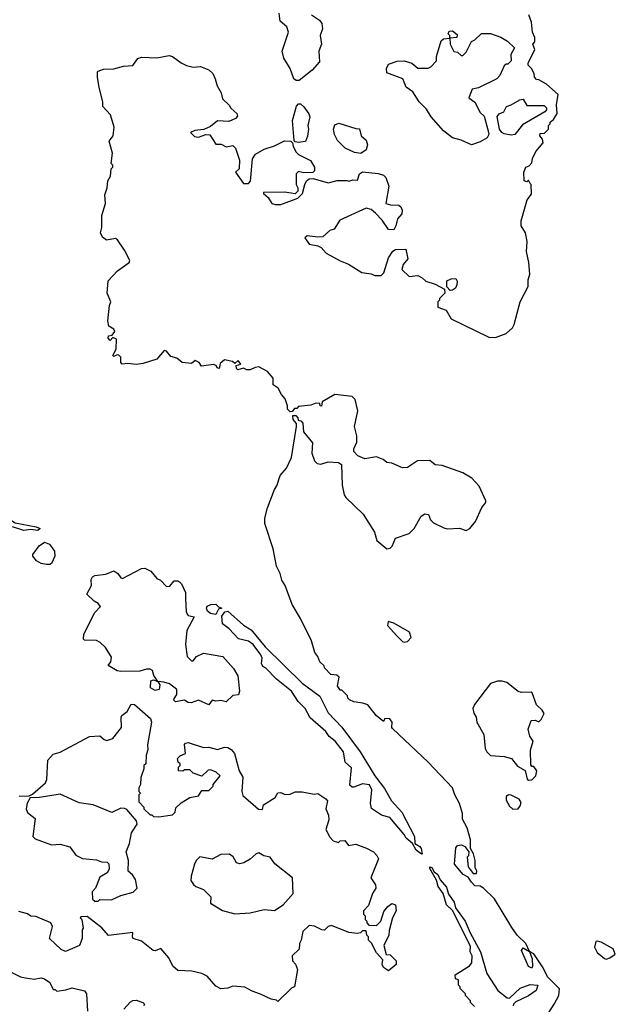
# Model space of a CAD drawing. Extents: x 2029662 to 2246637, y 225654 to 401419.
# Tile 339 of 349: x 2171081 to 2174528, y 332004 to 337697. Entities that reach past the tile are written whole.
import ezdxf

# ---------------------------------------------------------------- set-up
doc = ezdxf.new("R2010")
doc.units = 0

msp = doc.modelspace()

# ---------------------------------------------------------------- linework, layer by layer
at = {"layer": '0CON20XD'}
for points in [[(2172770, 337725), (2172815, 337693.3), (2172828.8, 337675), (2172833.3, 337645), (2172820, 337605), (2172827.5, 337555), (2172812.5, 337515), (2172816.1, 337453.9), (2172772.5, 337405), (2172697.5, 337345), (2172680, 337345), (2172666.7, 337355), (2172646.2, 337415), (2172610, 337475), (2172600, 337515), (2172636.7, 337625), (2172626.1, 337656.1), (2172588.3, 337688.3), (2172582.5, 337735)], [(2172983.8, 336283.8), (2173060, 336235), (2173115, 336227.5), (2173135, 336217.5), (2173171.7, 336218.3), (2173187, 336233), (2173215, 336320), (2173240.7, 336359.3), (2173255, 336367.5), (2173315, 336370), (2173327.5, 336315), (2173299.3, 336280.7), (2173293, 336253), (2173335, 336212.5), (2173385, 336217.5), (2173410, 336205), (2173430, 336185), (2173485, 336167.5), (2173538.3, 336138.3), (2173540, 336115), (2173510, 336085), (2173510, 336075), (2173500, 336065), (2173500, 336035), (2173548.3, 336018.3), (2173577, 335967), (2173795, 335861.2), (2173835, 335860), (2173895, 335882.5), (2173932.5, 335915), (2173942.5, 335935), (2173976.7, 336065), (2174023.3, 336155), (2174023, 336193), (2174033.3, 336225), (2174027, 336293), (2174013, 336357), (2174017.5, 336415), (2174007.5, 336465), (2173982.5, 336505), (2173982.5, 336535), (2174017.5, 336655), (2174041.7, 336688.3), (2174040, 336745), (2174035, 336750), (2174025, 336770), (2174015, 336760), (2174000, 336765), (2173997.5, 336815), (2174010, 336845), (2174028.3, 336851.7), (2174045, 336870), (2174047.5, 336895), (2174067.5, 336935), (2174110, 336985), (2174107, 337007), (2174090, 337025), (2174091.7, 337038.3), (2174118.3, 337041.7), (2174140, 337065), (2174140, 337085), (2174150, 337095), (2174150, 337105), (2174169.3, 337120.7), (2174190, 337155), (2174187.5, 337205), (2174197.5, 337265), (2174130, 337325), (2174085, 337350), (2174071.7, 337351.7), (2174060, 337365), (2174057.5, 337385), (2174042.5, 337415), (2174022.5, 337435), (2174022.5, 337445), (2174062.5, 337525), (2174050, 337555), (2174061.7, 337568.3), (2174062.5, 337595), (2174047.5, 337625), (2174043, 337683), (2174027.5, 337725)], [(2173695, 336973.3), (2173635, 337000), (2173585, 337013.3), (2173532.5, 337055), (2173462.5, 337135), (2173435, 337180), (2173391.7, 337221.7), (2173355, 337280), (2173317, 337307), (2173297.5, 337355), (2173205, 337390), (2173202.5, 337415), (2173215, 337440), (2173265, 337457.5), (2173305, 337460), (2173350, 337445), (2173385, 337417.5), (2173445, 337417.5), (2173460, 337425), (2173491.7, 337458.3), (2173493.3, 337485), (2173520, 337575), (2173533, 337587), (2173570, 337590), (2173570, 337605), (2173560, 337615), (2173565, 337630), (2173585, 337632.5), (2173611.7, 337611.7), (2173610, 337595), (2173570, 337590), (2173572.5, 337555), (2173593.6, 337513.6), (2173615, 337510), (2173635, 337490), (2173645, 337490), (2173665, 337510), (2173695, 337570), (2173715, 337580), (2173753, 337617), (2173805, 337616.7), (2173865, 337596.7), (2173903.6, 337573.6), (2173943.3, 337535), (2173923.3, 337495), (2173925, 337460), (2173905, 337440), (2173895, 337440), (2173885, 337430), (2173860, 337375), (2173842.5, 337355), (2173735, 337302.5), (2173700, 337295), (2173680, 337245), (2173715, 337220), (2173745, 337160), (2173768.3, 337138.3), (2173793.6, 337046.4), (2173796.4, 337033.6), (2173786.1, 337013.9), (2173745, 336990), (2173695, 336973.3)], [(2174107.9, 331902.1), (2174174.2, 332005.8), (2174201.2, 332055), (2174203.6, 332093.6), (2174135, 332162.5), (2174109.4, 332215), (2174055, 332296.2), (2174030, 332310), (2174046.4, 332266.4), (2174047.5, 332225), (2174045, 332212.5), (2174025, 332222.5), (2173983.8, 332315), (2173995, 332330), (2174030, 332310), (2174009.2, 332355), (2173958.8, 332405), (2173928.1, 332448.1), (2173827.5, 332615), (2173765, 332676.7), (2173745, 332687.5), (2173715, 332690), (2173695, 332710), (2173675, 332740), (2173647.5, 332755), (2173597.5, 332815), (2173605, 332910), (2173615, 332922.5), (2173637, 332927), (2173656.4, 332916.4), (2173680, 332885), (2173677, 332863), (2173670, 332855), (2173675, 332800), (2173705, 332760), (2173725, 332760), (2173726.1, 332773.9), (2173716.7, 332795), (2173716, 332835), (2173706, 332875), (2173690, 332905), (2173689.2, 332955), (2173670.8, 333025), (2173642.5, 333075), (2173643, 333107), (2173625.6, 333165), (2173598.6, 333215), (2173585.5, 333255), (2173444.3, 333405), (2173238.3, 333598.3), (2173233.3, 333605), (2173236.7, 333635), (2173222.5, 333655), (2173193, 333657), (2173185, 333640), (2173143.6, 333673.6), (2173095, 333736.7), (2173066.4, 333746.4), (2173015, 333752.5), (2172990, 333765), (2172980, 333775), (2172978.3, 333788.3), (2172945, 333820), (2172935, 333820), (2172920, 333845), (2172930, 333895), (2172915, 333907.5), (2172881.7, 333911.7), (2172845, 333950), (2172841.7, 333961.7), (2172817.5, 333985), (2172806.7, 334015), (2172789.3, 334039.3), (2172769.2, 334105), (2172705.6, 334235), (2172656.7, 334316.7), (2172617.5, 334425), (2172596.7, 334456.7), (2172587.5, 334495), (2172566.9, 334536.9), (2172547, 334637), (2172499.4, 334785), (2172498.6, 334815), (2172514.4, 334875), (2172555, 334980), (2172568.6, 335001.4), (2172588.8, 335061.2), (2172625, 335103.8), (2172654.4, 335165), (2172682.5, 335345), (2172681.7, 335361.7), (2172662.5, 335385), (2172661.7, 335408.3), (2172678.3, 335408.3), (2172690, 335395), (2172691.7, 335381.7), (2172708.3, 335378.3), (2172720, 335365), (2172722.5, 335315), (2172775, 335250), (2172771.7, 335191.7), (2172786.4, 335146.4), (2172801.7, 335131.7), (2172823, 335127), (2172865, 335140), (2172926.1, 335136.1), (2172942.5, 335125), (2172946.7, 335005), (2172959.3, 334949.3), (2172967.5, 334935), (2173068.8, 334838.8), (2173133.3, 334735), (2173147.5, 334685), (2173205, 334637.5), (2173225, 334642.5), (2173236.4, 334653.6), (2173255, 334700), (2173335, 334726.7), (2173363.3, 334755), (2173403.9, 334826.1), (2173425, 334840), (2173446.4, 334836.4), (2173457.5, 334805), (2173475, 334787.5), (2173535, 334760), (2173555, 334753.3), (2173625, 334756.7), (2173665, 334743.3), (2173685, 334756.2), (2173718.8, 334795), (2173754.1, 334875.9), (2173777.5, 334905), (2173777.5, 334915), (2173739.3, 334999.3), (2173696.4, 335046.4), (2173645, 335077.5), (2173525, 335120), (2173485, 335122.5), (2173455, 335147.5), (2173383.6, 335146.4), (2173325, 335107.5), (2173295, 335106.7), (2173235, 335133.3), (2173205, 335137.5), (2173183.6, 335153.6), (2173145, 335168.8), (2173078.8, 335158.8), (2173037.5, 335175), (2173015, 335200), (2173013.6, 335216.4), (2173032.5, 335255), (2173031.7, 335291.7), (2173017.5, 335345), (2173036.7, 335435), (2173021.7, 335501.7), (2173005, 335517.5), (2172905, 335530), (2172831.7, 335488.3), (2172827, 335463), (2172820, 335465), (2172818.3, 335478.3), (2172795, 335480), (2172765, 335467.5), (2172695, 335460), (2172685, 335450), (2172671.7, 335448.3), (2172658.3, 335431.7), (2172645, 335430), (2172630, 335445), (2172630, 335465), (2172616.2, 335505), (2172595, 335530), (2172577.1, 335567.1), (2172547.5, 335585), (2172546.7, 335625), (2172515, 335663.3), (2172465, 335690), (2172443, 335687), (2172415, 335672.5), (2172395, 335672.5), (2172375, 335682.5), (2172343, 335673), (2172335, 335680), (2172332.5, 335697.5), (2172360, 335705), (2172345, 335727.5), (2172325, 335710), (2172311.7, 335721.7), (2172265, 335730), (2172241.7, 335708.3), (2172235, 335680), (2172222.5, 335685), (2172218.3, 335698.3), (2172203, 335703), (2172133.3, 335693.3), (2172120, 335715), (2172096.4, 335726.4), (2172075, 335710), (2172020, 335715), (2171990.7, 335740.7), (2171955, 335750), (2171930.3, 335780.3), (2171915.9, 335784.1), (2171875, 335734.4), (2171795, 335708.6), (2171755, 335704.2), (2171705, 335708.9), (2171673.3, 335705), (2171666, 335715), (2171666, 335745), (2171655, 335756.7), (2171645, 335760), (2171625, 335750), (2171620, 335755), (2171638.7, 335791.3), (2171640.6, 335850.6), (2171620.5, 335859.5), (2171605, 335842.5), (2171592.5, 335855), (2171595, 335870), (2171615, 335872.5), (2171631.1, 335895), (2171625, 335907.5), (2171595.9, 335925.9), (2171591.4, 335955), (2171600, 336045), (2171607.5, 336065), (2171586.9, 336115), (2171593.6, 336186.4), (2171647.5, 336245), (2171715, 336292.5), (2171717.5, 336305), (2171687.5, 336365), (2171647.5, 336425), (2171635, 336431.2), (2171582.7, 336422.7), (2171559.2, 336439.2), (2171547.5, 336465), (2171555.8, 336495), (2171556.7, 336565), (2171576.7, 336635), (2171572.5, 336685), (2171587.5, 336725), (2171590, 336765), (2171607, 336793), (2171610, 336835), (2171620, 336845), (2171620, 336855), (2171610, 336865), (2171617.5, 336925), (2171597.5, 336995), (2171622.5, 337025), (2171626.7, 337075), (2171607, 337147), (2171562.5, 337195), (2171561.7, 337221.7), (2171540, 337305), (2171530, 337365), (2171530, 337395), (2171535, 337400), (2171565, 337410), (2171625, 337412.5), (2171681.7, 337428.3), (2171735, 337432.5), (2171765, 337472.5), (2171785, 337480), (2171873.6, 337476.4), (2171945, 337490), (2171965, 337483.3), (2172015, 337446.7), (2172045, 337432.5), (2172085, 337423.3), (2172126.4, 337426.4), (2172175, 337407.5), (2172197.5, 337385), (2172212.5, 337355), (2172222.5, 337315), (2172246.7, 337275), (2172255, 337240), (2172293, 337203), (2172302.5, 337185), (2172337.5, 337155), (2172341.7, 337138.3), (2172330, 337125), (2172291.7, 337108.3), (2172225, 337112.5), (2172185, 337080), (2172147, 337063), (2172093.6, 337056.4), (2172070, 337045), (2172091.7, 337021.7), (2172115, 337017.5), (2172157, 337033), (2172181.7, 337031.7), (2172215, 336977.5), (2172247, 336977), (2172275, 336962.5), (2172315, 336970), (2172330, 336955), (2172352.5, 336885), (2172350, 336835), (2172330, 336815), (2172375, 336750), (2172405, 336750), (2172417, 336763), (2172428.3, 336891.7), (2172445, 336920), (2172495, 336947.5), (2172555, 336967.5), (2172613.6, 336996.4), (2172650, 336995), (2172660, 336985), (2172663, 336963), (2172680.7, 336930.7), (2172695, 336917.5), (2172763, 336883), (2172787.5, 336845), (2172787, 336823), (2172776.4, 336813.6), (2172725, 336812.5), (2172695, 336820), (2172680, 336805), (2172680, 336745), (2172690, 336725), (2172690, 336705), (2172675, 336690), (2172615, 336700), (2172491.7, 336698.3), (2172491.7, 336691.7), (2172518.3, 336668.3), (2172540, 336635), (2172558.3, 336628.3), (2172591.7, 336628.3), (2172690, 336665), (2172717, 336693), (2172730, 336745), (2172740, 336765), (2172755, 336777.5), (2172778.3, 336778.3), (2172865, 336752.9), (2172917, 336767), (2172975, 336767.5), (2172985, 336762.5), (2173008.3, 336771.7), (2173035, 336770), (2173047.5, 336805), (2173065, 336816.7), (2173155, 336807.5), (2173185, 336797.5), (2173200, 336785), (2173217.5, 336735), (2173200, 336635), (2173226.2, 336626.2), (2173275, 336623.8), (2173286.7, 336615), (2173293.8, 336595), (2173292.5, 336575), (2173267.5, 336545), (2173257.5, 336505), (2173245, 336482.5), (2173215, 336483.3), (2173178.3, 336538.3), (2173139.3, 336579.3), (2173115, 336600), (2173085, 336606.7), (2172932.7, 336537.3), (2172900, 336485), (2172875, 336477.5), (2172835, 336442.5), (2172805, 336440), (2172745, 336447.5), (2172730, 336435), (2172755, 336400), (2172805, 336390), (2172825, 336380), (2172855, 336347.5), (2172935, 336303.3), (2172983.8, 336283.8)], [(2173925, 337030), (2173885, 337037.5), (2173870, 337045), (2173857.5, 337065), (2173843.6, 337136.4), (2173855, 337152.5), (2173882.5, 337165), (2173897.5, 337195), (2173925, 337203.8), (2173975, 337233.3), (2173995, 337237.5), (2174015, 337200), (2174115, 337200), (2174128.3, 337188.3), (2174130, 337175), (2174120, 337165), (2173990.7, 337089.3), (2173945, 337032.5), (2173925, 337030)], [(2172695, 336987.5), (2172675, 336990), (2172668.3, 336998.3), (2172660, 337115), (2172683, 337197), (2172695, 337210), (2172705, 337210), (2172725, 337192.5), (2172753.6, 337153.6), (2172760, 337135), (2172747.5, 337085), (2172751.2, 337065), (2172745.9, 337024.1), (2172735, 336992.5), (2172695, 336987.5)], [(2173055, 336923.3), (2173018.3, 336928.3), (2172963.9, 336953.9), (2172919.2, 336999.2), (2172902.7, 337032.7), (2172896.2, 337065), (2172905, 337090), (2172928.3, 337098.3), (2173025, 337067.5), (2173046.4, 337066.4), (2173057.5, 337025), (2173085, 337000), (2173093, 336973), (2173085.8, 336944.2), (2173055, 336923.3)], [(2173571.7, 336131.7), (2173551.7, 336151.7), (2173553, 336187), (2173578.3, 336198.3), (2173605, 336200), (2173612.5, 336185), (2173610, 336165), (2173603.3, 336145), (2173585, 336132.5), (2173571.7, 336131.7)], [(2171185, 334743.8), (2171145, 334748.8), (2171105, 334744.3), (2171045, 334762.5), (2171005, 334764), (2170987.5, 334775), (2170980, 334795), (2170993, 334807), (2171021.7, 334808.3), (2171055, 334787.5), (2171175.8, 334765.8), (2171200, 334755), (2171185, 334743.8)], [(2171235, 334546.2), (2171205, 334553.8), (2171178.3, 334568.3), (2171156.7, 334595), (2171156.7, 334605), (2171193.8, 334655), (2171225, 334676.2), (2171253.8, 334665), (2171282, 334625), (2171283.8, 334595), (2171265, 334553.3), (2171255, 334546.7), (2171235, 334546.2)], [(2172175, 333736.7), (2172115, 333762.5), (2172073, 333747), (2172055, 333750), (2172035, 333762.5), (2171983, 333753), (2171970, 333765), (2171990, 333795), (2171990, 333825), (2171947, 333857), (2171915, 333867.5), (2171880, 333870), (2171891.7, 333851.7), (2171887.5, 333825), (2171865, 333818.8), (2171837.5, 333835), (2171840, 333875), (2171855, 333880), (2171880, 333870), (2171857.5, 333905), (2171850, 333935), (2171835, 333942.5), (2171815, 333942.5), (2171775, 333930), (2171665, 333928.8), (2171645, 333933.3), (2171593, 333963), (2171607.5, 333985), (2171611.7, 334011.7), (2171576.4, 334066.4), (2171546.4, 334096.4), (2171525, 334107.5), (2171455, 334110), (2171450, 334115), (2171452.5, 334145), (2171515, 334270), (2171547.5, 334305), (2171535, 334322.5), (2171512.5, 334335), (2171470, 334375), (2171496.7, 334425), (2171495, 334460), (2171502.5, 334475), (2171515, 334483.3), (2171579.3, 334490.7), (2171625, 334511.2), (2171648.8, 334495), (2171665, 334470), (2171675, 334466.7), (2171785, 334523.8), (2171805, 334526.7), (2171839.3, 334509.3), (2171875, 334466.7), (2171896.4, 334456.4), (2171930.5, 334420.5), (2171948.8, 334421.2), (2171975, 334453.3), (2171995, 334453.3), (2172005, 334446.7), (2172016.2, 334435), (2172040, 334385), (2172040.7, 334349.3), (2172043.3, 334275), (2172049.3, 334259.3), (2172055, 334252.5), (2172090, 334245), (2172047.5, 334165), (2172040, 334085), (2172050, 334015), (2172075, 333990), (2172085, 333990), (2172103.9, 334016.1), (2172145, 334034), (2172255.5, 334015.5), (2172318.8, 333945), (2172343, 333903), (2172352.5, 333815), (2172346.4, 333793.6), (2172315, 333790), (2172275, 333753.3), (2172245, 333761.2), (2172215, 333757.5), (2172195, 333762.5), (2172175, 333736.7)], [(2172215, 334257.5), (2172185, 334263.3), (2172168.3, 334278.3), (2172161.2, 334295), (2172165, 334306.7), (2172186.7, 334316.7), (2172215, 334317.5), (2172231.7, 334301.7), (2172250, 334295), (2172231.7, 334288.3), (2172215, 334257.5)], [(2173405, 332872.5), (2173375, 332896.2), (2173353.3, 332935), (2173316.7, 332965), (2173305.8, 332985.8), (2173222.5, 333085), (2173175, 333097.5), (2173117, 333137), (2173111.2, 333165), (2173118.8, 333245), (2173105, 333272.5), (2173065, 333280), (2173015, 333260), (2173005, 333260), (2172991.7, 333271.7), (2173001.7, 333371.7), (2172963.9, 333403.9), (2172953.6, 333463.6), (2172905.9, 333525.9), (2172872.3, 333552.3), (2172851.7, 333581.7), (2172760.7, 333660.7), (2172732.5, 333715), (2172692.5, 333755), (2172653.9, 333813.9), (2172567.5, 333885), (2172505, 333947.5), (2172487, 333957), (2172480, 333975), (2172483.3, 334005), (2172476.2, 334025), (2172431.2, 334085), (2172405, 334103.8), (2172347, 334117), (2172292.5, 334175), (2172253.9, 334203.9), (2172251.2, 334248.8), (2172267, 334273), (2172285, 334276.7), (2172375, 334196.7), (2172419.5, 334169.5), (2172501.4, 334071.4), (2172715, 333861.2), (2172817.5, 333785), (2172865, 333690), (2172945.8, 333605.8), (2173050, 333465), (2173136, 333326), (2173192.3, 333252.3), (2173231.3, 333181.3), (2173291.2, 333115), (2173366.2, 332975), (2173367.5, 332935), (2173396.8, 332916.8), (2173404, 332905), (2173410, 332875), (2173405, 332872.5)], [(2173305, 334097.5), (2173325, 334102.5), (2173346.7, 334125), (2173336.4, 334156.4), (2173245, 334207.5), (2173212.5, 334217.5), (2173210, 334195), (2173262.5, 334135), (2173295, 334102.5), (2173305, 334097.5)], [(2174025, 333300), (2174045, 333302.5), (2174067.5, 333325), (2174072.5, 333355), (2174055, 333380), (2174045, 333380), (2174038.3, 333388.3), (2174037, 333473), (2174052.5, 333525), (2174032.5, 333555), (2174022.5, 333595), (2174040, 333645), (2174063.3, 333646.7), (2174085, 333636.7), (2174099.1, 333650.9), (2174115.8, 333685), (2174104, 333705), (2174071.2, 333735), (2174046, 333805), (2174039.7, 333809.7), (2173985, 333807.5), (2173965, 333812.5), (2173900, 333865), (2173873, 333873), (2173845, 333873.3), (2173805, 333860), (2173711.7, 333738.3), (2173703.3, 333715), (2173708.3, 333688.3), (2173722.5, 333665), (2173726.7, 333635), (2173766.2, 333565), (2173774.1, 333484.1), (2173783.9, 333463.9), (2173805, 333442.5), (2173885, 333436.7), (2173926.1, 333426.1), (2173960.7, 333380.7), (2174006.7, 333356.7), (2174017, 333307), (2174025, 333300)], [(2171078.3, 333208.3), (2171135, 333210), (2171155, 333220), (2171230, 333285), (2171237.5, 333305), (2171243.3, 333415), (2171275, 333450), (2171315, 333462.5), (2171485, 333552.5), (2171545, 333557.5), (2171570, 333535), (2171585, 333530), (2171619.3, 333540.7), (2171670, 333605), (2171667.5, 333665), (2171672.5, 333675), (2171703, 333697), (2171725, 333740), (2171745, 333737.5), (2171837, 333657), (2171842.5, 333635), (2171820, 333505), (2171822.5, 333475), (2171812.5, 333445), (2171810, 333395), (2171800, 333385), (2171800, 333365), (2171782.5, 333315), (2171780, 333275), (2171770, 333255), (2171770, 333235), (2171780, 333225), (2171770, 333215), (2171770, 333175), (2171800, 333145), (2171800, 333135), (2171835, 333100), (2171845, 333100), (2171855, 333090), (2171885, 333087.5), (2171965, 333100), (2171980, 333115), (2171985, 333140), (2172015, 333170), (2172065, 333200), (2172115, 333210), (2172135, 333240), (2172175, 333240), (2172200, 333265), (2172200, 333275), (2172240, 333325), (2172217, 333347), (2172185, 333360), (2172171.7, 333358.3), (2172135, 333322.5), (2172085, 333340), (2172065, 333360), (2172035, 333360), (2172025, 333352.5), (2172000, 333355), (2172000, 333375), (2172010, 333385), (2172010, 333395), (2171997.5, 333405), (2171993.3, 333425), (2172009.3, 333440.7), (2172040, 333455), (2172033.6, 333506.4), (2172040, 333515), (2172055, 333517.5), (2172145, 333490), (2172175, 333491.2), (2172225, 333476.7), (2172265, 333491.2), (2172285, 333488.8), (2172305, 333476.7), (2172323.9, 333453.9), (2172350, 333355), (2172371.7, 333318.3), (2172366.7, 333235), (2172371.2, 333211.2), (2172461.7, 333131.7), (2172485, 333130), (2172491.7, 333158.3), (2172559.3, 333200.7), (2172575, 333227.5), (2172591.7, 333228.3), (2172615, 333217.5), (2172645, 333220), (2172675, 333232.5), (2172715, 333232.5), (2172785, 333220), (2172805, 333222.5), (2172853, 333193), (2172861.7, 333181.7), (2172852.5, 333135), (2172867, 333097), (2172869.3, 333070.7), (2172852.5, 333015), (2172875, 332970), (2172895, 332950), (2172925, 332940), (2172935, 332950), (2172961.7, 332951.7), (2172983, 332923), (2173025, 332930), (2173087, 332907), (2173127.5, 332885), (2173147.5, 332865), (2173157.5, 332845), (2173113.3, 332735), (2173140, 332695), (2173142.5, 332675), (2173122.5, 332645), (2173100, 332575), (2173070, 332545), (2173070, 332525), (2173080, 332515), (2173080, 332495), (2173090, 332485), (2173090, 332475), (2173101.7, 332461.7), (2173145, 332460), (2173170, 332485), (2173188.3, 332541.7), (2173210.7, 332569.3), (2173235, 332587.5), (2173255, 332580), (2173260, 332545), (2173237.5, 332505), (2173218.3, 332431.7), (2173217.5, 332405), (2173187.5, 332345), (2173201.7, 332291.7), (2173225, 332290), (2173260, 332255), (2173260, 332235), (2173215, 332197.5), (2173185, 332217.5), (2173177.5, 332235), (2173181.7, 332261.7), (2173145, 332302.5), (2173117, 332357), (2173100, 332375), (2173100, 332395), (2173090, 332405), (2173085, 332430), (2173065, 332430), (2173052.5, 332417.5), (2173035, 332413.3), (2172985, 332418.8), (2172885, 332460), (2172866.4, 332453.6), (2172845, 332433.3), (2172830, 332435), (2172787, 332457), (2172755, 332460), (2172720, 332425), (2172710, 332375), (2172700, 332355), (2172697, 332323), (2172657.5, 332285), (2172660, 332255), (2172677, 332237), (2172687.5, 332205), (2172670, 332105), (2172655, 332100), (2172575, 332020)], [(2171535, 332600), (2171545, 332610), (2171611.7, 332608.3), (2171665, 332632.5), (2171737, 332653), (2171760, 332675), (2171750, 332725), (2171733, 332753), (2171707.5, 332775), (2171710, 332835), (2171696.2, 332885), (2171716.7, 332935), (2171727.5, 332995), (2171760, 333045), (2171757.5, 333065), (2171700, 333130), (2171687, 333137), (2171665, 333137.5), (2171613.9, 333113.9), (2171505, 333156.7), (2171425, 333170), (2171315, 333220), (2171195, 333200), (2171141.7, 333198.3), (2171123, 333167), (2171117.5, 333135), (2171125, 333112.5), (2171169.3, 333079.3), (2171157.5, 332975), (2171170.7, 332960.7), (2171265, 332926.7), (2171315, 332931.2), (2171370, 332915), (2171405, 332867.5), (2171445, 332847.5), (2171525, 332840), (2171555, 332827.5), (2171587, 332827), (2171597, 332817), (2171597.5, 332785), (2171587.5, 332765), (2171545, 332740), (2171520, 332675), (2171500, 332655), (2171501.7, 332611.7), (2171515, 332600), (2171535, 332600)], [(2173935, 333131.9), (2173965, 333134), (2173977.6, 333152.4), (2173981.7, 333171.7), (2173971.2, 333191.2), (2173925, 333214), (2173910, 333215), (2173895, 333206.7), (2173895.7, 333185), (2173915, 333149.2), (2173935, 333131.9)], [(2172325, 332527.5), (2172415, 332532.5), (2172495, 332552.5), (2172555, 332547.5), (2172605, 332580), (2172662.5, 332645), (2172660, 332735), (2172557, 332817), (2172530, 332855), (2172493, 332863), (2172465, 332880), (2172450, 332875), (2172415, 332843.3), (2172377.7, 332822.3), (2172355, 332816.7), (2172335, 332822.5), (2172316.1, 332856.1), (2172295, 332872.5), (2172245, 332870), (2172195, 332843.8), (2172123.6, 332856.4), (2172102.5, 332835), (2172092.5, 332815), (2172072.5, 332745), (2172070.7, 332720.7), (2172087, 332697), (2172100, 332685), (2172145, 332667.5), (2172187.5, 332625), (2172185, 332590), (2172255, 332547.5), (2172325, 332527.5)], [(2173711.7, 331991.7), (2173690, 332015), (2173690, 332025), (2173660, 332055), (2173660, 332065), (2173630, 332095), (2173630, 332105), (2173620, 332115), (2173620, 332145), (2173601.7, 332151.7), (2173600, 332175), (2173683.6, 332226.4), (2173696.4, 332243.6), (2173700, 332285), (2173687, 332307), (2173689.7, 332339.7), (2173585.9, 332545.9), (2173550.3, 332580.3), (2173531.2, 332645), (2173502.5, 332685), (2173491.9, 332721.9), (2173455, 332790), (2173455, 332800), (2173465, 332796.2), (2173480, 332770), (2173500, 332755), (2173514, 332724), (2173551.2, 332681.2), (2173561.7, 332641.7), (2173595.8, 332595), (2173602.7, 332562.7), (2173658.8, 332485), (2173687.3, 332417.3), (2173748.1, 332308.1), (2173783, 332183), (2173847.5, 332085), (2173901.7, 332041.7), (2173915, 332040), (2173977, 332097), (2174035, 332118.8), (2174080, 332115), (2174070, 332085), (2174025, 332054), (2173951.2, 332018.8), (2173937.5, 332005), (2173936.7, 331995)], [(2172575, 332020), (2172567.5, 332027.5), (2172535, 332033.3), (2172475, 332063.3), (2172425, 332080), (2172383, 332103), (2172315, 332110), (2172285, 332097.5), (2172245, 332093.3), (2172215, 332110), (2172165, 332167.5), (2172135, 332182.5), (2172076.1, 332196.1), (2171995, 332200), (2171966.7, 332225), (2171943.6, 332273.6), (2171897, 332327), (2171865, 332313.3), (2171852.5, 332315), (2171785, 332370), (2171737.5, 332385), (2171732.5, 332395), (2171735, 332420), (2171595, 332402.5), (2171556.4, 332446.4), (2171471.7, 332511.7), (2171435, 332510), (2171430, 332505), (2171440, 332495), (2171447.5, 332445), (2171442.5, 332435), (2171442.5, 332385), (2171427.5, 332345), (2171345, 332310), (2171321.2, 332321.2), (2171253.9, 332383.9), (2171270, 332455), (2171260, 332475), (2171175, 332512.5), (2171145, 332513.3), (2171125, 332527.5), (2171075, 332540)], [(2174475, 332265.8), (2174495, 332272.5), (2174527.5, 332295), (2174515.4, 332325.4), (2174445, 332364.2), (2174425, 332370), (2174415, 332366.7), (2174407.1, 332335), (2174423, 332303), (2174465, 332269.2), (2174475, 332265.8)], [(2171035, 332187.5), (2171085, 332163.3), (2171115, 332156.7), (2171165, 332150), (2171205, 332156.7), (2171225, 332152.5), (2171255, 332130), (2171275, 332090), (2171285, 332090), (2171295, 332080), (2171348.3, 332088.3), (2171385, 332100), (2171455, 332082.5), (2171466.7, 332065), (2171472.5, 331965)], [(2171683, 331977), (2171721.7, 332018.3), (2171735, 332026.7), (2171755, 332028), (2171792.5, 332015), (2171802.5, 332005), (2171800, 331995)]]:
    msp.add_lwpolyline(points, dxfattribs=at)

doc.saveas('drawing.dxf')
